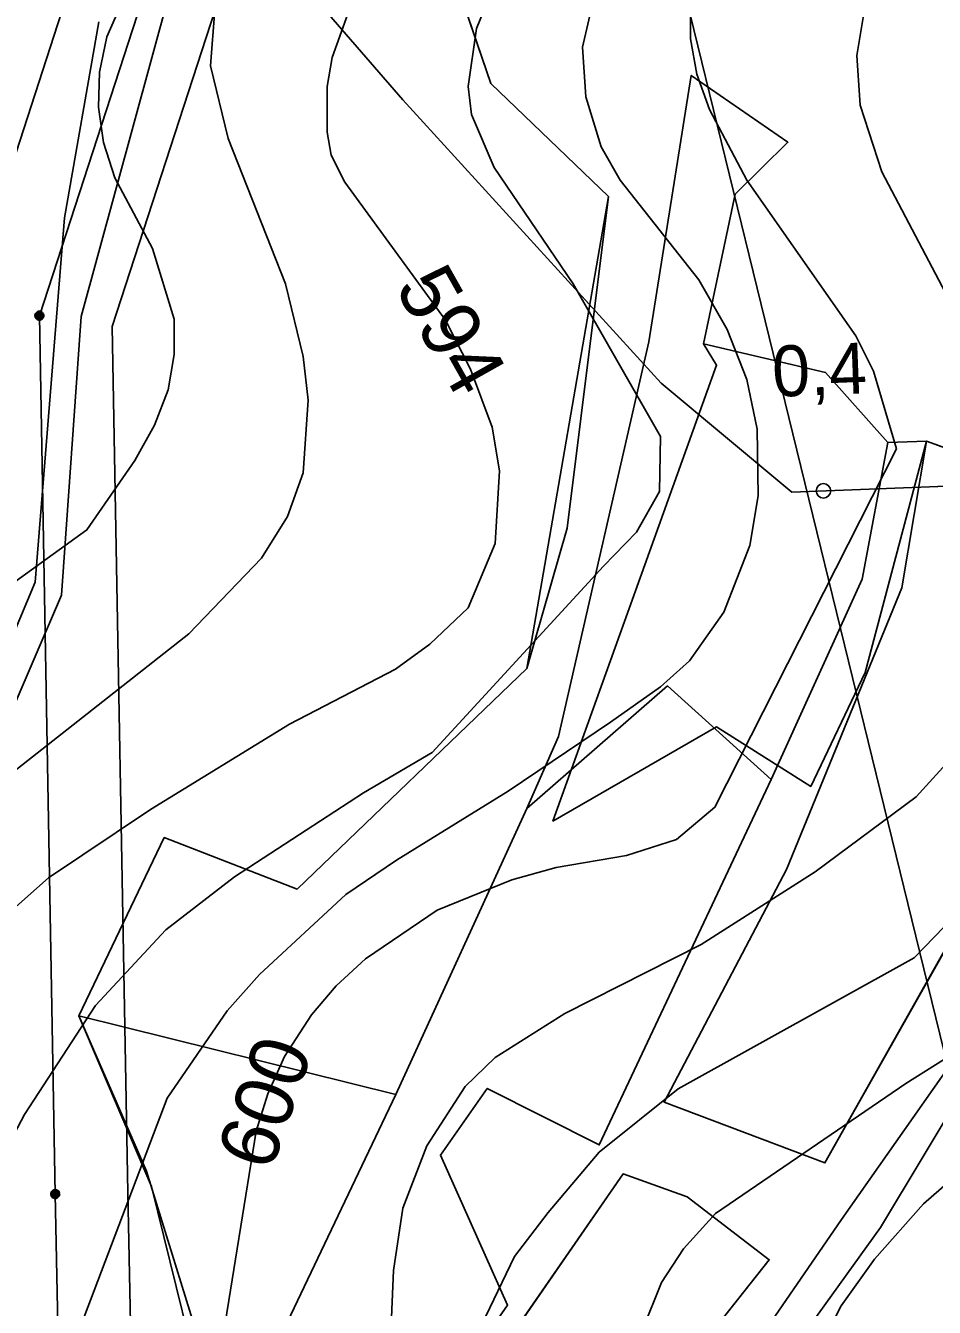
# Model space of a CAD drawing. Extents: x -709418 to -703832, y -1161719 to -1157826.
# Drawn here: x -706899.8 to -706774.9, y -1159557.8 to -1159381.5 of the extents above; entities that cross this region are included whole.
import ezdxf

# ---------------------------------------------------------------- set-up
doc = ezdxf.new("R2010")
doc.units = 0
for name, color, linetype in [('102_obvod PÚ', 7, 'Continuous'), ('106_zastavitelné plochy', 7, 'Continuous'), ('120_vrstevnice hlavní', 7, 'Continuous'), ('121_vrstevnice hlavní_popis', 7, 'Continuous'), ('122_vrstevnice základní', 7, 'Continuous'), ('206_TTP_KN', 7, 'Continuous'), ('210_ostatní plocha_KN', 7, 'Continuous'), ('301_polní cesta_stav', 7, 'Continuous'), ('705_el VN nadzemní_E.ON', 7, 'Continuous'), ('723_radioreléová trasa_UAP', 7, 'Continuous'), ('735_OP sítí TI', 7, 'Continuous'), ('Trasa-Hlavni  staniceni', 7, 'Continuous')]:
    doc.layers.add(name, color=color, linetype=linetype)

# ---------------------------------------------------------------- blocks, each defined once
blk = doc.blocks.new('Elektro - Implicitní$0$VN4601')
for points in [[(1.23, 0), (1.22, 0.13), (1.2, 0.26), (1.17, 0.38), (1.12, 0.5), (1.06, 0.61), (0.99, 0.72), (0.91, 0.82), (0.82, 0.91), (0.72, 0.99), (0.61, 1.06), (0.5, 1.12), (0.38, 1.17), (0.26, 1.2), (0.13, 1.22), (0, 1.23), (-0.13, 1.22), (-0.26, 1.2), (-0.38, 1.17), (-0.5, 1.12), (-0.61, 1.06), (-0.72, 0.99), (-0.82, 0.91), (-0.91, 0.82), (-0.99, 0.72), (-1.06, 0.61), (-1.12, 0.5), (-1.17, 0.38), (-1.2, 0.26), (-1.22, 0.13), (-1.23, 0), (-1.22, -0.13), (-1.2, -0.26), (-1.17, -0.38), (-1.12, -0.5), (-1.06, -0.61), (-0.99, -0.72), (-0.91, -0.82), (-0.82, -0.91), (-0.72, -0.99), (-0.61, -1.06), (-0.5, -1.12), (-0.38, -1.17), (-0.26, -1.2), (-0.13, -1.22), (0, -1.23), (0.13, -1.22), (0.26, -1.2), (0.38, -1.17), (0.5, -1.12), (0.61, -1.06), (0.72, -0.99), (0.82, -0.91), (0.91, -0.82), (0.99, -0.72), (1.06, -0.61), (1.12, -0.5), (1.17, -0.38), (1.2, -0.26), (1.22, -0.13), (1.23, 0)], [(0.92, 0), (0.92, 0.1), (0.9, 0.19), (0.88, 0.28), (0.84, 0.37), (0.8, 0.46), (0.75, 0.54), (0.68, 0.62), (0.62, 0.68), (0.54, 0.74), (0.46, 0.8), (0.37, 0.84), (0.28, 0.88), (0.19, 0.9), (0.1, 0.92), (0, 0.92), (-0.1, 0.92), (-0.19, 0.9), (-0.28, 0.88), (-0.37, 0.84), (-0.46, 0.8), (-0.54, 0.74), (-0.62, 0.68), (-0.68, 0.62), (-0.75, 0.54), (-0.8, 0.46), (-0.84, 0.37), (-0.88, 0.28), (-0.9, 0.19), (-0.92, 0.1), (-0.92, 0), (-0.92, -0.1), (-0.9, -0.19), (-0.88, -0.29), (-0.84, -0.38), (-0.8, -0.46), (-0.75, -0.54), (-0.68, -0.62), (-0.62, -0.69), (-0.54, -0.75), (-0.46, -0.8), (-0.37, -0.84), (-0.28, -0.88), (-0.19, -0.9), (-0.1, -0.92), (0, -0.92), (0.1, -0.92), (0.19, -0.9), (0.28, -0.88), (0.37, -0.84), (0.46, -0.8), (0.54, -0.75), (0.62, -0.69), (0.68, -0.62), (0.75, -0.54), (0.8, -0.46), (0.84, -0.38), (0.88, -0.29), (0.9, -0.19), (0.92, -0.1), (0.92, 0)], [(0.61, 0), (0.61, 0.06), (0.6, 0.13), (0.58, 0.19), (0.56, 0.25), (0.53, 0.31), (0.5, 0.36), (0.46, 0.41), (0.41, 0.46), (0.36, 0.5), (0.31, 0.53), (0.25, 0.56), (0.19, 0.58), (0.13, 0.6), (0.06, 0.61), (0, 0.61), (-0.06, 0.61), (-0.13, 0.6), (-0.19, 0.58), (-0.25, 0.56), (-0.31, 0.53), (-0.36, 0.5), (-0.41, 0.46), (-0.46, 0.41), (-0.5, 0.36), (-0.53, 0.31), (-0.56, 0.25), (-0.58, 0.19), (-0.6, 0.13), (-0.61, 0.06), (-0.61, 0), (-0.61, -0.07), (-0.6, -0.13), (-0.58, -0.19), (-0.56, -0.25), (-0.53, -0.31), (-0.5, -0.36), (-0.46, -0.41), (-0.41, -0.46), (-0.36, -0.5), (-0.31, -0.53), (-0.25, -0.56), (-0.19, -0.58), (-0.13, -0.6), (-0.06, -0.61), (0, -0.61), (0.06, -0.61), (0.13, -0.6), (0.19, -0.58), (0.25, -0.56), (0.31, -0.53), (0.36, -0.5), (0.41, -0.46), (0.46, -0.41), (0.5, -0.36), (0.53, -0.31), (0.56, -0.25), (0.58, -0.19), (0.6, -0.13), (0.61, -0.06), (0.61, 0)], [(0.31, 0), (0.31, 0.03), (0.3, 0.06), (0.29, 0.09), (0.28, 0.12), (0.27, 0.15), (0.25, 0.18), (0.23, 0.21), (0.21, 0.23), (0.18, 0.25), (0.15, 0.27), (0.12, 0.28), (0.09, 0.29), (0.06, 0.3), (0.03, 0.31), (0, 0.31), (-0.03, 0.31), (-0.06, 0.3), (-0.09, 0.29), (-0.12, 0.28), (-0.15, 0.27), (-0.18, 0.25), (-0.21, 0.23), (-0.23, 0.21), (-0.25, 0.18), (-0.27, 0.15), (-0.28, 0.12), (-0.29, 0.09), (-0.3, 0.06), (-0.31, 0.03), (-0.31, 0), (-0.31, -0.03), (-0.3, -0.06), (-0.29, -0.1), (-0.28, -0.13), (-0.27, -0.15), (-0.25, -0.18), (-0.23, -0.21), (-0.21, -0.23), (-0.18, -0.25), (-0.15, -0.27), (-0.12, -0.28), (-0.09, -0.29), (-0.06, -0.3), (-0.03, -0.31), (0, -0.31), (0.03, -0.31), (0.06, -0.3), (0.09, -0.29), (0.12, -0.28), (0.15, -0.27), (0.18, -0.25), (0.21, -0.23), (0.23, -0.21), (0.25, -0.18), (0.27, -0.15), (0.28, -0.13), (0.29, -0.1), (0.3, -0.06), (0.31, -0.03), (0.31, 0)]]:
    blk.add_lwpolyline(points)
blk = doc.blocks.new('_kolecko-HB')
blk.add_circle((0, 0.002), 0.5)

msp = doc.modelspace()

# ---------------------------------------------------------------- linework, layer by layer
at = {"layer": '102_obvod PÚ'}
msp.add_lwpolyline([(-706846.05, -1159359.62), (-706835.89, -1159389.45), (-706819.69, -1159405.02), (-706825.4, -1159450.65), (-706830.93, -1159469.93), (-706862.53, -1159500.28), (-706880.78, -1159493.2), (-706892.53, -1159517.73), (-706848.95, -1159528.57), (-706830.93, -1159489.21), (-706826.6, -1159479.29), (-706814.16, -1159424.99), (-706808.34, -1159388.37), (-706795.05, -1159397.55), (-706802.3, -1159404.68), (-706806.63, -1159425.27), (-706789.86, -1159429.21), (-706781.31, -1159438.85), (-706776, -1159438.67), (-706764.88, -1159442.72)], dxfattribs=at)
at = {"layer": '106_zastavitelné plochy'}
for points in [[(-706780.18, -1159223.54), (-706802.33, -1159319.86), (-706817.16, -1159306.4), (-706837.26, -1159316.76), (-706863.04, -1159312.08), (-706863.88, -1159321.25), (-706850.99, -1159325.84), (-706854.62, -1159345.77), (-706867.73, -1159355.84), (-706868.36, -1159363.26), (-706846.05, -1159359.62), (-706835.89, -1159389.45), (-706819.69, -1159405.02), (-706830.93, -1159469.93), (-706862.53, -1159500.28), (-706880.78, -1159493.2), (-706892.53, -1159517.73), (-706883.24, -1159539.08), (-706874.38, -1159567.71)], [(-706813.66, -1159590.44), (-706782.3, -1159546.83), (-706735.26, -1159468.47), (-706721.2, -1159414.52), (-706695.54, -1159419.88), (-706689.26, -1159404.94), (-706693.14, -1159374.31), (-706702.27, -1159366.26), (-706692.33, -1159328.63), (-706684.03, -1159304.11), (-706680.78, -1159287.17), (-706646.77, -1159316.53), (-706635.13, -1159349.04), (-706595.43, -1159358.62), (-706601.6, -1159380.41), (-706622.05, -1159413.8), (-706651.36, -1159436.97), (-706699.08, -1159526.92), (-706830.66, -1159663.21)], [(-706776, -1159438.67), (-706784.4, -1159470.49), (-706791.9, -1159486.16), (-706804.85, -1159477.99), (-706827.35, -1159490.93), (-706804.85, -1159428.24), (-706806.63, -1159425.27), (-706789.86, -1159429.21), (-706781.31, -1159438.85), (-706776, -1159438.67)]]:
    msp.add_lwpolyline(points, dxfattribs=at)
at = {"layer": '120_vrstevnice hlavní'}
for points in [[(-706794.12, -1159267.17), (-706814.27, -1159298.6), (-706825.12, -1159313.32), (-706828.98, -1159317.74), (-706846.7, -1159333.17), (-706861.41, -1159344.46), (-706867.7, -1159350.32), (-706874.56, -1159358.18), (-706884.41, -1159373.32), (-706888.7, -1159383.03), (-706889.7, -1159387.89), (-706889.84, -1159392.75), (-706889.13, -1159397.6), (-706887.56, -1159402.46), (-706882.41, -1159412.18), (-706879.41, -1159421.89), (-706879.41, -1159426.75), (-706880.27, -1159431.61), (-706882.13, -1159436.46), (-706884.84, -1159441.32), (-706891.41, -1159450.89), (-706904.56, -1159460.32)], [(-706666.83, -1159277.46), (-706686.12, -1159302.17), (-706698.55, -1159315.89), (-706709.12, -1159326.46), (-706723.26, -1159338.46), (-706730.84, -1159344.03), (-706739.26, -1159348.89), (-706748.41, -1159352.6), (-706766.69, -1159355.75), (-706784.98, -1159357.46), (-706789.55, -1159358.46), (-706798.7, -1159362.75), (-706802.12, -1159365.89), (-706804.7, -1159369.03), (-706806.84, -1159373.6), (-706808.41, -1159378.46), (-706808.41, -1159383.32), (-706807.55, -1159388.18), (-706805.84, -1159393.03), (-706800.7, -1159402.75), (-706785.7, -1159424.18), (-706783.27, -1159429.04), (-706780.12, -1159439.75)], [(-706780.12, -1159439.75), (-706805.08, -1159489.03), (-706810.37, -1159493.49), (-706817.21, -1159495.68), (-706826.92, -1159497.3), (-706832.98, -1159499.04), (-706843.27, -1159503.18), (-706853.13, -1159509.9), (-706857.13, -1159513.61), (-706860.56, -1159517.61), (-706864.27, -1159523.33), (-706866.56, -1159528.47), (-706868.13, -1159533.61), (-706872.89, -1159562.85)]]:
    msp.add_lwpolyline(points, dxfattribs=at)
at = {"layer": '122_vrstevnice základní'}
for points in [[(-706651.26, -1159189.31), (-706674.4, -1159215.17), (-706689.69, -1159233.74), (-706698.83, -1159246.31), (-706715.26, -1159266.74), (-706752.84, -1159307.31), (-706761.84, -1159316.17), (-706777.27, -1159329.32), (-706792.12, -1159339.89), (-706818.12, -1159357.03), (-706823.84, -1159361.89), (-706830.84, -1159369.46), (-706835.41, -1159375.89), (-706837.84, -1159381.89), (-706838.98, -1159389.89), (-706838.56, -1159393.75), (-706835.41, -1159401.03), (-706824.55, -1159417.04), (-706812.55, -1159438.04), (-706812.7, -1159445.61), (-706815.84, -1159451.18), (-706820.41, -1159455.89), (-706843.94, -1159481.51)], [(-706751.84, -1159244.46), (-706792.84, -1159298.46), (-706808.7, -1159317.6), (-706826.27, -1159334.6), (-706862.27, -1159364.03), (-706868.84, -1159371.03), (-706872.27, -1159375.75), (-706873.84, -1159379.32), (-706874.41, -1159387.03), (-706871.98, -1159397.03), (-706864.13, -1159417.04), (-706861.7, -1159427.04), (-706860.98, -1159433.04), (-706861.7, -1159443.04), (-706863.84, -1159449.04), (-706867.41, -1159454.75), (-706877.41, -1159465.18), (-706913.56, -1159493.61), (-706937.13, -1159519.18), (-706948.54, -1159535.57), (-706952.12, -1159541.68), (-706957.97, -1159552.45)], [(-706821.55, -1159376.89), (-706823.27, -1159384.46), (-706822.84, -1159391.32), (-706820.7, -1159398.18), (-706818.12, -1159402.75), (-706807.27, -1159416.46), (-706803.41, -1159423.32), (-706800.7, -1159430.18), (-706799.27, -1159437.04), (-706799.12, -1159446.18), (-706800.27, -1159453.04), (-706803.84, -1159462.18), (-706808.55, -1159468.89), (-706812.55, -1159472.47), (-706819.41, -1159477.32), (-706833.51, -1159486.8), (-706848.84, -1159496.32)], [(-706704.69, -1159378.03), (-706720.69, -1159382.6), (-706726.69, -1159385.03), (-706730.69, -1159387.6), (-706733.98, -1159390.6), (-706736.98, -1159394.6), (-706739.41, -1159399.89), (-706740.26, -1159406.75), (-706739.98, -1159411.32), (-706738.41, -1159418.18), (-706735.84, -1159424.18), (-706728.98, -1159430.04), (-706721.55, -1159441.61), (-706716.69, -1159450.75), (-706715.26, -1159455.32), (-706713.69, -1159464.47), (-706715.12, -1159475.9), (-706717.26, -1159480.47), (-706720.41, -1159485.18), (-706726.69, -1159491.47), (-706749.55, -1159505.75), (-706770.69, -1159521.9), (-706778.84, -1159527.04)], [(-706855.56, -1159379.89), (-706857.7, -1159385.89), (-706858.41, -1159389.89), (-706858.41, -1159396.18), (-706857.84, -1159399.32), (-706855.98, -1159403.03), (-706842.13, -1159422.04), (-706838.7, -1159428.75), (-706835.7, -1159436.75), (-706834.7, -1159442.75), (-706835.27, -1159452.75), (-706838.98, -1159461.61), (-706844.27, -1159466.61), (-706848.98, -1159470.04), (-706863.56, -1159477.61), (-706882.7, -1159489.32), (-706896.7, -1159498.75), (-706906.56, -1159507.47)], [(-706784.41, -1159378.75), (-706785.55, -1159385.6), (-706785.12, -1159392.46), (-706782.12, -1159401.61), (-706770.12, -1159424.46), (-706764.41, -1159438.18), (-706762.41, -1159447.32), (-706762.12, -1159463.32), (-706764.12, -1159470.18), (-706767.84, -1159477.04), (-706777.41, -1159487.61), (-706791.27, -1159497.9), (-706806.98, -1159507.9), (-706825.71, -1159517.41)], [(-706664.97, -1159382.03), (-706710.41, -1159390.6), (-706718.84, -1159395.46), (-706721.41, -1159398.89), (-706721.55, -1159403.89), (-706720.84, -1159407.89), (-706717.41, -1159413.61), (-706710.69, -1159419.75), (-706703.12, -1159427.89), (-706698.83, -1159434.46), (-706696.12, -1159442.47), (-706695.41, -1159452.47), (-706698.69, -1159470.47), (-706700.55, -1159476.47), (-706706.41, -1159488.9), (-706711.98, -1159498.04), (-706721.55, -1159507.9), (-706730.69, -1159514.18), (-706756.41, -1159527.61), (-706762.98, -1159531.9), (-706776.41, -1159543.61), (-706783.12, -1159551.18), (-706787.7, -1159557.61), (-706791.26, -1159564.49)], [(-706839.29, -1159566.96), (-706837.19, -1159560.26), (-706832.63, -1159550.81), (-706827.98, -1159544.76), (-706820.98, -1159536.47), (-706810.12, -1159527.75), (-706777.7, -1159509.75), (-706773.57, -1159505.47), (-706768.56, -1159497.39), (-706757.41, -1159476.48), (-706750.99, -1159463.38), (-706747.93, -1159452.23), (-706746.26, -1159445.26), (-706746.27, -1159438.04)], [(-706843.94, -1159481.51), (-706853.41, -1159487.04), (-706871.13, -1159498.61), (-706880.56, -1159505.9), (-706890.26, -1159516.29), (-706900.02, -1159531.32), (-706913.96, -1159557.83)], [(-706892.31, -1159560.48), (-706880.41, -1159529.04), (-706872.13, -1159517.04), (-706867.7, -1159512.04), (-706855.84, -1159501.04), (-706848.84, -1159496.32)], [(-706825.71, -1159517.41), (-706835.27, -1159523.47), (-706839.41, -1159527.47), (-706844.7, -1159535.61), (-706847.98, -1159544.18), (-706849.27, -1159552.76), (-706849.81, -1159565.68)], [(-706778.84, -1159527.04), (-706804.98, -1159544.9), (-706809.41, -1159549.76), (-706812.43, -1159554.39), (-706815.04, -1159560.91), (-706818.13, -1159569.55)]]:
    msp.add_lwpolyline(points, dxfattribs=at)
at = {"layer": '206_TTP_KN'}
for p, q in [((-706846.05, -1159359.62), (-706835.89, -1159389.45)), ((-706892.19, -1159421.53), (-706878.05, -1159369.69)), ((-706814.16, -1159424.99), (-706808.34, -1159388.37)), ((-706808.34, -1159388.37), (-706795.05, -1159397.55)), ((-706835.89, -1159389.45), (-706819.69, -1159405.02)), ((-706795.05, -1159397.55), (-706802.3, -1159404.68)), ((-706819.69, -1159405.02), (-706825.4, -1159450.65)), ((-706802.3, -1159404.68), (-706806.63, -1159425.27)), ((-706894.9, -1159459.85), (-706892.19, -1159421.53)), ((-706826.6, -1159479.29), (-706814.16, -1159424.99)), ((-706806.63, -1159425.27), (-706789.86, -1159429.21)), ((-706789.86, -1159429.21), (-706781.31, -1159438.85)), ((-706781.31, -1159438.85), (-706784.84, -1159457.65)), ((-706779.38, -1159458.83), (-706776, -1159438.67)), ((-706776, -1159438.67), (-706764.88, -1159442.72)), ((-706825.4, -1159450.65), (-706830.93, -1159469.93)), ((-706784.84, -1159457.65), (-706797.33, -1159485.2)), ((-706795.23, -1159497.58), (-706779.38, -1159458.83)), ((-706907.2, -1159488.38), (-706894.9, -1159459.85)), ((-706830.93, -1159469.93), (-706862.53, -1159500.28)), ((-706811.6, -1159472.35), (-706830.93, -1159489.21)), ((-706797.33, -1159485.2), (-706811.6, -1159472.35)), ((-706830.93, -1159489.21), (-706826.6, -1159479.29)), ((-706880.78, -1159493.2), (-706892.53, -1159517.73)), ((-706862.53, -1159500.28), (-706880.78, -1159493.2)), ((-706812.07, -1159529.62), (-706795.23, -1159497.58)), ((-706768.04, -1159499.08), (-706789.95, -1159537.97)), ((-706892.53, -1159517.73), (-706882.54, -1159541.21)), ((-706789.95, -1159537.97), (-706812.07, -1159529.62)), ((-706841.19, -1159573.45), (-706817.71, -1159539.48)), ((-706817.71, -1159539.48), (-706808.87, -1159542.62)), ((-706882.54, -1159541.21), (-706876.61, -1159565.19)), ((-706808.87, -1159542.62), (-706797.61, -1159551.27)), ((-706797.61, -1159551.27), (-706814.02, -1159572))]:
    msp.add_line(p, q, dxfattribs=at)
msp.add_lwpolyline([(-706811.57, -1159580.5), (-706787.66, -1159545.74), (-706772.75, -1159524.48), (-706755.69, -1159496.43), (-706739.99, -1159464.75), (-706731.65, -1159434.49), (-706729.3, -1159428.78), (-706721.2, -1159414.52), (-706695.54, -1159419.88), (-706689.26, -1159404.94), (-706693.14, -1159374.31), (-706702.27, -1159366.26), (-706692.33, -1159328.63), (-706684.03, -1159304.11), (-706680.78, -1159287.17), (-706679.32, -1159283.86), (-706646.77, -1159316.53)], dxfattribs=at)
at = {"layer": '210_ostatní plocha_KN'}
for p, q in [((-706878.05, -1159369.69), (-706892.19, -1159421.53)), ((-706894.51, -1159407.96), (-706889.8, -1159380.99)), ((-706889.8, -1159380.99), (-706894.51, -1159407.96)), ((-706898.54, -1159458.09), (-706894.51, -1159407.96)), ((-706894.51, -1159407.96), (-706898.54, -1159458.09)), ((-706892.19, -1159421.53), (-706894.9, -1159459.85)), ((-706909.96, -1159485.28), (-706898.54, -1159458.09)), ((-706898.54, -1159458.09), (-706909.96, -1159485.28)), ((-706894.9, -1159459.85), (-706907.2, -1159488.38)), ((-706830.93, -1159489.21), (-706811.6, -1159472.35)), ((-706811.6, -1159472.35), (-706797.33, -1159485.2)), ((-706797.33, -1159485.2), (-706820.97, -1159535.49)), ((-706848.95, -1159528.57), (-706830.93, -1159489.21)), ((-706882.54, -1159541.21), (-706892.53, -1159517.73)), ((-706892.53, -1159517.73), (-706848.95, -1159528.57)), ((-706836.38, -1159527.71), (-706842.81, -1159536.88)), ((-706820.97, -1159535.49), (-706836.38, -1159527.71)), ((-706848.95, -1159528.57), (-706865.77, -1159563.83)), ((-706865.77, -1159563.83), (-706848.95, -1159528.57)), ((-706842.81, -1159536.88), (-706833.58, -1159557.55)), ((-706876.61, -1159565.19), (-706882.54, -1159541.21)), ((-706833.58, -1159557.55), (-706855.42, -1159588.74))]:
    msp.add_line(p, q, dxfattribs=at)
for points in [[(-706855.42, -1159588.74), (-706833.58, -1159557.55), (-706842.81, -1159536.88), (-706836.38, -1159527.71), (-706820.97, -1159535.49), (-706797.33, -1159485.2), (-706784.84, -1159457.65), (-706781.31, -1159438.85), (-706776, -1159438.67), (-706779.38, -1159458.83), (-706795.23, -1159497.58), (-706812.07, -1159529.62), (-706789.95, -1159537.97), (-706768.04, -1159499.08)], [(-706772.75, -1159524.48), (-706787.66, -1159545.74), (-706811.57, -1159580.5)], [(-706922.65, -1159670.64), (-706893.46, -1159668.5), (-706881.83, -1159653.87), (-706854.14, -1159620.12), (-706832.22, -1159594.02), (-706824.4, -1159584.6), (-706814.02, -1159572), (-706797.61, -1159551.27), (-706808.87, -1159542.62), (-706817.71, -1159539.48), (-706841.19, -1159573.45), (-706848.83, -1159592.07), (-706892.14, -1159637.6), (-706922.65, -1159670.64)]]:
    msp.add_lwpolyline(points, dxfattribs=at)
at = {"layer": '301_polní cesta_stav'}
msp.add_lwpolyline([(-706895.45, -1159195.94), (-706868.46, -1159206.93), (-706857.47, -1159224.91), (-706869.46, -1159278.85), (-706878.96, -1159324.3), (-706875.46, -1159347.78), (-706870.46, -1159365.76), (-706847.97, -1159391.73), (-706812.48, -1159430.69), (-706794.49, -1159445.68), (-706755.51, -1159444.18), (-706735.52, -1159437.18), (-706723.52, -1159439.68), (-706700.03, -1159452.67), (-706662.55, -1159471.15)], dxfattribs=at)
at = {"layer": '705_el VN nadzemní_E.ON'}
msp.add_lwpolyline([(-706880.73, -1160218.11), (-706883.24, -1160121.67), (-706885.97, -1160030.15), (-706888.81, -1159867.66), (-706890.66, -1159770.11), (-706893.19, -1159670.63), (-706895.78, -1159542.24), (-706897.96, -1159421.41), (-706883.28, -1159376.25), (-706867.82, -1159329.09), (-706796.05, -1159208.33), (-706732.4, -1159102.13), (-706682.71, -1159018.58)], dxfattribs=at)
at = {"layer": '723_radioreléová trasa_UAP'}
msp.add_lwpolyline([(-707182.2, -1157850.62), (-706271.36, -1161577.76)], dxfattribs=at)
at = {"layer": '735_OP sítí TI'}
for points in [[(-706890.9, -1160211.71), (-706893.24, -1160121.95), (-706895.97, -1160030.39), (-706898.81, -1159867.84), (-706900.66, -1159770.33), (-706903.19, -1159670.86), (-706905.78, -1159542.43), (-706907.99, -1159419.91), (-706892.79, -1159373.15), (-706876.98, -1159324.93), (-706804.64, -1159203.21), (-706740.99, -1159097), (-706691.31, -1159013.46)], [(-706870.8, -1160215.44), (-706873.24, -1160121.39), (-706875.97, -1160029.91), (-706878.81, -1159867.48), (-706880.66, -1159769.89), (-706883.19, -1159670.4), (-706885.78, -1159542.05), (-706887.93, -1159422.91), (-706873.77, -1159379.35), (-706858.66, -1159333.25), (-706787.46, -1159213.45), (-706723.81, -1159107.26), (-706674.12, -1159023.69)]]:
    msp.add_lwpolyline(points, dxfattribs=at)

# ---------------------------------------------------------------- block references
at = {"layer": '705_el VN nadzemní_E.ON', "xscale": 0.5, "yscale": 0.5}
for p, rotation in [((-706897.96, -1159421.41), 60.361261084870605), ((-706895.78, -1159542.24), -88.3244110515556)]:
    msp.add_blockref('Elektro - Implicitní$0$VN4601', p, dxfattribs=dict(at, rotation=rotation))
at = {"layer": 'Trasa-Hlavni  staniceni', "xscale": 1.9999999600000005, "yscale": 1.9999999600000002, "rotation": 2.201219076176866}
msp.add_blockref('_kolecko-HB', (-706790.15, -1159445.51), dxfattribs=at)

# ---------------------------------------------------------------- texts
at = {"layer": '121_vrstevnice hlavní_popis'}
for s, rotation, p in [('594', 299.3806, (-706849.17, -1159417.52)), ('600', 71.0604, (-706866.13, -1159539.35))]:
    msp.add_text(s, height=8, rotation=rotation, dxfattribs=at).set_placement(p)
at = {"layer": 'Trasa-Hlavni  staniceni'}
msp.add_text('0,4', height=7, rotation=2.2012, dxfattribs=at).set_placement((-706797.07, -1159432.58))

doc.saveas('drawing.dxf')
